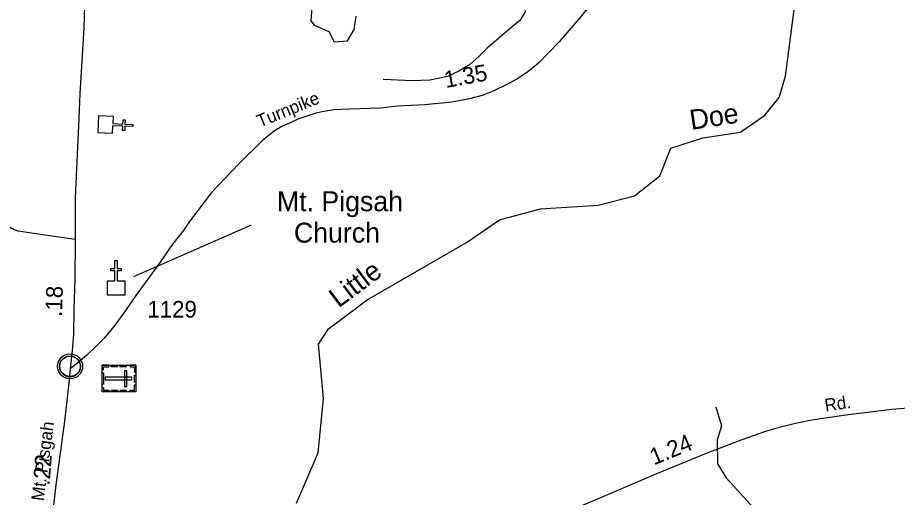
# Model space of a CAD drawing. Extents: x 2104537 to 2336408, y 34176 to 229611.
# Drawn here: x 2210993 to 2217607, y 87580 to 91187 of the extents above; entities that cross this region are included whole.
import ezdxf

# ---------------------------------------------------------------- set-up
doc = ezdxf.new("R2010")
doc.units = 0
for name, color, linetype in [('Exist Civil Demographics Community CELL', 7, 'Continuous'), ('Exist Cultural Cemetery CELL', 7, 'Continuous'), ('Exist Cultural Church CELL', 7, 'Continuous'), ('Exist Cultural Church Label', 7, 'Continuous'), ('Exist Hydrographic Creek Single Shore', 7, 'Continuous'), ('Exist Hydrographic Misc Water Feature', 7, 'Continuous'), ('Exist Road Secondary Mileage Hundredths English Label', 7, 'Continuous'), ('Exist Road Secondary Type 51 Attributed', 7, 'Continuous'), ('Exist Road Secondary Type 51 Label', 7, 'Continuous'), ('Exist Road Secondary Type 51 Number Label', 7, 'Continuous'), ('Old_Level_32', 7, 'Continuous')]:
    doc.layers.add(name, color=color, linetype=linetype)

msp = doc.modelspace()

# ---------------------------------------------------------------- linework, layer by layer
at = {"layer": 'Exist Civil Demographics Community CELL'}
msp.add_lwpolyline([(2211310.4, 88577.5), (2211311.4, 88583.1), (2211313.1, 88589.7), (2211316.1, 88596.9), (2211319, 88602.6), (2211322.3, 88608.4), (2211326.1, 88613.5), (2211330, 88617.9), (2211334.6, 88622.4), (2211340.2, 88627), (2211345.6, 88630.7), (2211350.5, 88633.6), (2211355.5, 88636), (2211361, 88638.3), (2211366.6, 88640.1), (2211371, 88641.3), (2211375.8, 88642), (2211379.9, 88642.7), (2211386.3, 88643), (2211390.7, 88642.9), (2211396.4, 88642.6), (2211401.3, 88641.9), (2211406.2, 88640.9), (2211411.2, 88639.5), (2211416.4, 88637.6), (2211423, 88634.7), (2211429.3, 88631.2), (2211434.4, 88627.6), (2211439.5, 88623.6), (2211442.8, 88620.5), (2211447, 88616.1), (2211450.8, 88611.4), (2211453.9, 88606.8), (2211457, 88601.8), (2211459.5, 88596.6), (2211461.5, 88591.6), (2211463.1, 88586.6), (2211464.4, 88582), (2211465.5, 88576), (2211466.1, 88571.3), (2211466.3, 88565.3), (2211466.2, 88559.5), (2211465.6, 88553.8), (2211464.6, 88548.3), (2211463, 88542.1), (2211461.1, 88536.3), (2211458.8, 88531.2), (2211455.7, 88525.2), (2211452.4, 88519.9), (2211448.9, 88515.2), (2211444.7, 88510.5), (2211439.4, 88505.5), (2211434.4, 88501.4), (2211429.4, 88497.9), (2211425.1, 88495.4), (2211418.3, 88492.2), (2211411.1, 88489.5), (2211405.2, 88488), (2211398.6, 88486.7), (2211394.1, 88486.3), (2211389.6, 88486), (2211384.1, 88486), (2211379.8, 88486.4), (2211374.1, 88487.1), (2211368.2, 88488.4), (2211363.6, 88489.8), (2211358.5, 88491.6), (2211353.9, 88493.6), (2211350, 88495.9), (2211343.1, 88499.9), (2211337.6, 88504.2), (2211332.7, 88508.7), (2211328.2, 88513.5), (2211325, 88517.5), (2211322, 88521.7), (2211317.9, 88528.8), (2211316.2, 88532.3), (2211314.5, 88536.3), (2211311.9, 88544.5), (2211310.4, 88551.6), (2211309.7, 88556.8), (2211309.4, 88563.1), (2211309.3, 88567.8), (2211309.9, 88574.2)], close=True, dxfattribs=at)
for centre, radius in [((2211388, 88565.1), 94.3), ((2211387.7, 88565.4), 76.7)]:
    msp.add_circle(centre, radius, dxfattribs=at)
at = {"layer": 'Exist Cultural Cemetery CELL'}
for points in [[(2211628, 88540), (2211639.5, 88540), (2211639.5, 88561.9), (2211679.9, 88561.9), (2211679.9, 88573.1), (2211628, 88573.1)], [(2211882.6, 88573), (2211882.6, 88373.9), (2211628, 88373.9), (2211628, 88573)], [(2211697.9, 88573.1), (2211741.2, 88573.1), (2211741.2, 88561.7), (2211697.9, 88561.7)], [(2211765.1, 88573), (2211808.4, 88573), (2211808.4, 88561.7), (2211765.1, 88561.7)], [(2211839.3, 88573), (2211839.3, 88561.7), (2211871.5, 88561.7), (2211871.5, 88521.1), (2211882.6, 88521.1), (2211882.6, 88573)], [(2211639.4, 88515.6), (2211639.4, 88430.7), (2211628, 88430.7), (2211628, 88515.6)], [(2211814.5, 88532.2), (2211795.9, 88532.2), (2211795.9, 88414.5), (2211814.5, 88414.5)], [(2211882.6, 88499), (2211882.6, 88447.1), (2211871.2, 88447.1), (2211871.2, 88499)], [(2211853.3, 88464), (2211853.3, 88482.7), (2211650.5, 88482.7), (2211650.5, 88464)], [(2211628, 88407.1), (2211639.4, 88407.1), (2211639.4, 88385.1), (2211679.9, 88385.1), (2211679.9, 88373.9), (2211628, 88373.9)], [(2211700.2, 88385.3), (2211743.5, 88385.3), (2211743.5, 88373.9), (2211700.2, 88373.9)], [(2211766.1, 88385.3), (2211809.5, 88385.3), (2211809.5, 88373.9), (2211766.1, 88373.9)], [(2211839.2, 88373.9), (2211839.2, 88385.2), (2211871.4, 88385.2), (2211871.4, 88425.8), (2211882.5, 88425.8), (2211882.5, 88373.9)]]:
    msp.add_lwpolyline(points, close=True, dxfattribs=at)
at = {"layer": 'Exist Cultural Church CELL'}
for points in [[(2211710.8, 90447.2), (2211708.5, 90390.3), (2211784.6, 90387.2), (2211785.9, 90419.1), (2211801.9, 90418.5), (2211800.6, 90386.5), (2211860.7, 90384), (2211860, 90368), (2211799.9, 90370.5), (2211798.6, 90338.5), (2211782.6, 90339.2), (2211784, 90371.2), (2211707.9, 90374.3), (2211705.4, 90316.7), (2211599, 90321.1), (2211604.4, 90451.6)], [(2211668.2, 89207.6), (2211725.2, 89207.7), (2211725.2, 89283.8), (2211693.2, 89283.8), (2211693.2, 89299.8), (2211725.2, 89299.8), (2211725.2, 89359.9), (2211741.2, 89359.9), (2211741.2, 89299.8), (2211773.2, 89299.8), (2211773.2, 89283.8), (2211741.2, 89283.8), (2211741.2, 89207.7), (2211798.9, 89207.6), (2211798.9, 89101.1), (2211668.2, 89101.1)]]:
    msp.add_lwpolyline(points, close=True, dxfattribs=at)
at = {"layer": 'Exist Cultural Church Label'}
msp.add_line((2211866.8, 89240.4), (2212752.8, 89628.6), dxfattribs=at)
at = {"layer": 'Exist Hydrographic Creek Single Shore'}
msp.add_lwpolyline([(2213090, 87536.8), (2213254.1, 87914.2), (2213293, 88323.5), (2213255.9, 88731), (2213331, 88847.7), (2213620.9, 89065.2), (2214367.9, 89496.9), (2214616, 89666), (2214924, 89748.6), (2215357.1, 89776.4), (2215632.1, 89846.5), (2215821.9, 89997.1), (2215904, 90205.5), (2216145.1, 90282.8), (2216428.1, 90326.5), (2216609.9, 90454.2), (2216718, 90586.7), (2216767, 90746.5), (2216838, 91306.1)], dxfattribs=at)
at = {"layer": 'Exist Hydrographic Misc Water Feature'}
for points in [[(2214933, 91827.5), (2214843.2, 91719.7), (2214809, 91644.9), (2214798.7, 91556.6), (2214809, 91446.7), (2214821.1, 91338.8), (2214820, 91286.7), (2214805.3, 91226.3), (2214768.6, 91165.5), (2214682.3, 91093.7), (2214523.5, 90958.4), (2214462.6, 90897.1), (2214392.3, 90835.6), (2214311.5, 90784), (2214224.6, 90744.2), (2214091.5, 90717.5), (2213960.1, 90710.9), (2213742.5, 90720.6)], [(2213205.9, 91261.4), (2213197.9, 91163.1), (2213222.9, 91129.8), (2213332, 91081.8), (2213374, 91005.5), (2213473.9, 91013.5), (2213523.9, 91097.8), (2213538.9, 91199.2)], [(2216242.1, 88260), (2216284.9, 88118.2), (2216251.9, 88010.5), (2216254, 87833.4), (2216321, 87727), (2216556, 87469.9)]]:
    msp.add_lwpolyline(points, dxfattribs=at)
at = {"layer": 'Exist Road Secondary Type 51 Attributed'}
for points in [[(2211650.6, 94282.1), (2211706.5, 94131.6), (2211735.1, 94037.7), (2211748, 93972.4), (2211753.4, 93907), (2211752.1, 93856.7), (2211748, 93799.5), (2211722.1, 93673.3), (2211674.3, 93432.7), (2211624.1, 93123), (2211576.3, 92823.1), (2211558.2, 92549.6), (2211540.1, 92223.3), (2211526.9, 91986), (2211503.1, 91535.5), (2211492.5, 91108.5), (2211460.6, 90615.3), (2211455.3, 90493.3), (2211450.2, 90373.1), (2211426.3, 89831.2), (2211426.2, 89650), (2211426.2, 89519.8)], [(2215381.7, 91383.4), (2215213.8, 91180.1), (2215064.3, 91005.9), (2214981.3, 90919.3), (2214908.8, 90845), (2214828.4, 90780.5), (2214751.5, 90727.5), (2214672, 90685), (2214573.9, 90637.3), (2214486.5, 90602.8), (2214391, 90576.3), (2214258.5, 90552.4), (2214054.4, 90531.2), (2213850.3, 90520.6), (2213720.4, 90507.3), (2213489.8, 90499.4), (2213373.1, 90494.1), (2213296.3, 90480.8), (2213235.3, 90467.6), (2213100.1, 90422.5), (2213036.5, 90393.3), (2212980.8, 90369.5), (2212925.2, 90335), (2212832.4, 90260.7), (2212657.5, 90088.3), (2212450.7, 89873.5), (2212286.4, 89654.5), (2212240.4, 89586.5), (2212158.4, 89482.8), (2212066.2, 89348.8), (2211878.2, 89091.2), (2211788.1, 88961.1), (2211718, 88865.4), (2211643.8, 88777.2), (2211580.6, 88713.5), (2211513.7, 88649.5), (2211432, 88579.2), (2211389, 88545.3)], [(2211426.2, 89519.8), (2211268.1, 89540.3), (2210997.6, 89581), (2210951.4, 89598.3), (2210903.1, 89629.7), (2210886.7, 89649.7), (2210835.3, 89770.8), (2210714.9, 90109.4), (2210661.1, 90248.9), (2210574.3, 90443.5), (2210537.7, 90498.9), (2210514.6, 90528.6), (2210458.5, 90580.5), (2210373.6, 90648.8), (2210254.5, 90717.3), (2210158.2, 90758.2), (2210102, 90772.8), (2209965.6, 90789.8), (2209507.7, 90818.9), (2209326.7, 90826.8)], [(2211426.2, 89519.8), (2211422.7, 89220.4), (2211415.6, 88995.8), (2211413.8, 88810.2), (2211403.2, 88681.1), (2211389, 88545.3)], [(2211389, 88545.3), (2211377.8, 88439.5), (2211345.4, 88151.9), (2211278.2, 87654.6), (2211249.3, 87385.1)], [(2219116.1, 88235.2), (2218916.8, 88238.9), (2218757, 88239), (2218608.8, 88242.9), (2218183.5, 88248.4), (2217888.4, 88252), (2217752.3, 88255.5), (2217686.8, 88251.5), (2217566.5, 88241.7), (2217220.6, 88197.8), (2216964.6, 88160.1), (2216852.8, 88137.1), (2216768, 88117.6), (2216690.3, 88098.2), (2216614.5, 88074.4), (2216437, 88013.3), (2216170.2, 87910.8), (2215779.7, 87749.9), (2215410.3, 87592.5), (2214924.4, 87385.7)]]:
    msp.add_lwpolyline(points, dxfattribs=at)

# ---------------------------------------------------------------- texts
at = {"layer": 'Exist Cultural Church Label'}
for s, p in [('Mt. Pigsah', (2212943.1, 89731.3)), ('Church', (2213070.9, 89495.6))]:
    msp.add_text(s, height=150, dxfattribs=at).set_placement(p)
at = {"layer": 'Exist Road Secondary Mileage Hundredths English Label'}
for s, rotation, p in [('1.35', 10.20851, (2214212.2, 90657.8)), ('.18', 88.19684, (2211326.6, 88936.3)), ('1.24', 22.38911, (2215777.3, 87820.5)), ('.22', 85.74375, (2211233.9, 87666.7))]:
    msp.add_text(s, height=125, rotation=rotation, dxfattribs=at).set_placement(p)
at = {"layer": 'Exist Road Secondary Type 51 Label'}
for s, rotation, p in [('Turnpike', 22.2134, (2212814.5, 90359.7)), ('Rd.', 8.38092, (2217067.1, 88225)), ('Mt. Pisgah', 82.42193, (2211189.1, 87549.4))]:
    msp.add_text(s, height=95, rotation=rotation, dxfattribs=at).set_placement(p)
at = {"layer": 'Exist Road Secondary Type 51 Number Label'}
msp.add_text('1129', height=125, dxfattribs=at).set_placement((2211968.9, 88931.9))
at = {"layer": 'Old_Level_32'}
for s, rotation, p in [('Doe', 8.78949, (2216057.7, 90342.3)), ('Little', 36.86824, (2213406.4, 88999.5))]:
    msp.add_text(s, height=150, rotation=rotation, dxfattribs=at).set_placement(p)

doc.saveas('drawing.dxf')
